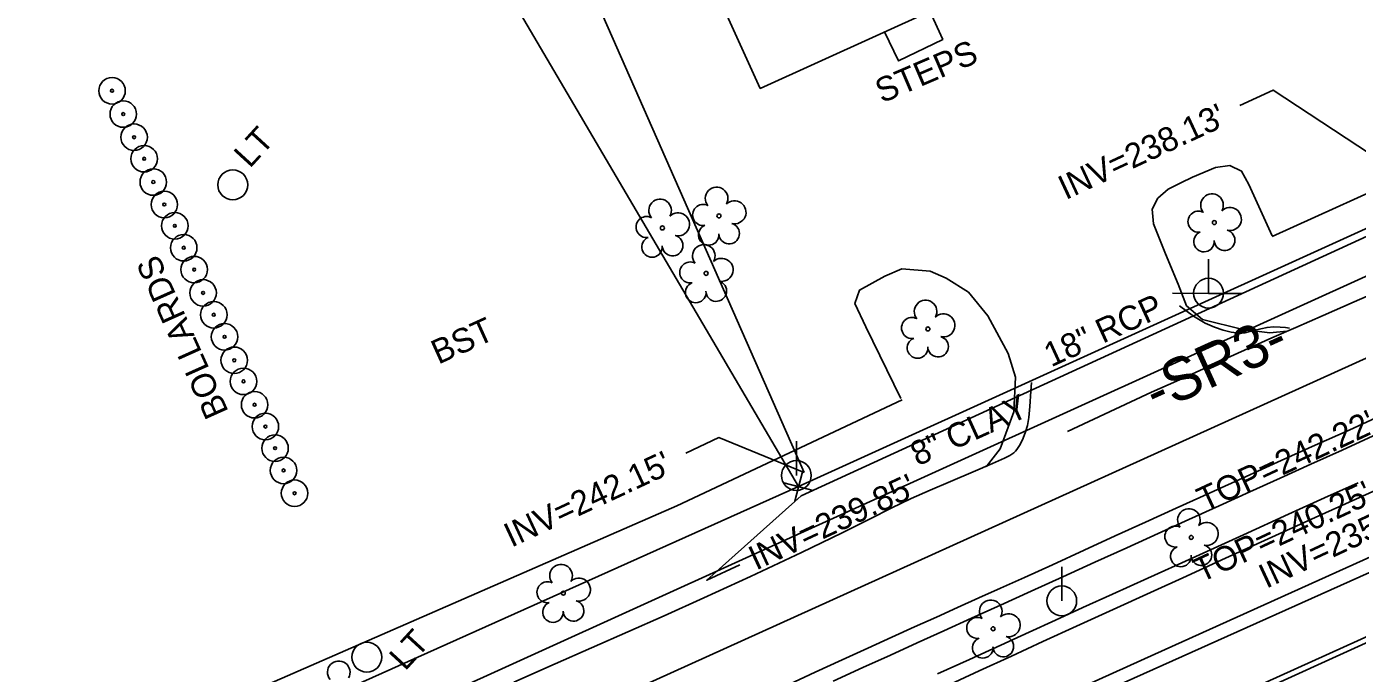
# Model space of a CAD drawing. Extents: x 2100323 to 2109811, y 740376 to 749755.
# Drawn here: x 2107207.7 to 2107426.4, y 745934.6 to 746040.9 of the extents above; entities that cross this region are included whole.
import ezdxf

# ---------------------------------------------------------------- set-up
doc = ezdxf.new("R2010")
doc.units = 0
for name, color, linetype in [('Exist Building', 7, 'Continuous'), ('Exist Horizontal Alignment', 7, 'Continuous'), ('Exist Horizontal Alignment Direction Label', 7, 'Continuous'), ('Exist Other Culture Located Object CELL', 7, 'Continuous'), ('Exist Other Culture Located Object Text', 7, 'Continuous'), ('Exist Property Corner CELL', 7, 'Continuous'), ('Exist Property Line', 7, 'Continuous'), ('Exist Right of Way Line', 7, 'Continuous'), ('Exist Roads Change in Surface', 7, 'Continuous'), ('Exist Roads Change in Surface Text', 7, 'Continuous'), ('Exist Roads Curbs', 7, 'Continuous'), ('Exist Roads EOP', 7, 'Continuous'), ('Exist Roads EOP Other', 7, 'Continuous'), ('Exist Roads EOP Other Text', 7, 'Continuous'), ('Exist Roads EOT', 7, 'Continuous'), ('Exist Structure Minor Catch Basin Top Elevation', 7, 'Continuous'), ('Exist Structure Minor Pipes RCP 12 Inch', 7, 'Continuous'), ('Exist Structure Minor Pipes RCP 12 Inch Invert', 7, 'Continuous'), ('Exist Structure Minor Pipes RCP 12 Inch Leader', 7, 'Continuous'), ('Exist Structure Minor Pipes RCP 18 Inch', 7, 'Continuous'), ('Exist Structure Minor Pipes RCP 18 Inch Invert', 7, 'Continuous'), ('Exist Structure Minor Pipes RCP 18 Inch Leader', 7, 'Continuous'), ('Exist Structure Minor Pipes RCP 18 Inch Text', 7, 'Continuous'), ('Exist Structure Minor Pipes RCP 30 Inch Invert', 7, 'Continuous'), ('Exist Utilities Other Pole CELL', 7, 'Continuous'), ('Exist Utilities Other Pole Text', 7, 'Continuous'), ('Exist Utilities Power Joint Use Telephone CELL', 7, 'Continuous'), ('Exist Utilities Power Pole CELL', 7, 'Continuous'), ('Exist Utilities Sanitary Sewer UG Line', 7, 'Continuous'), ('Exist Utilities Sanitary Sewer UG Line Text', 7, 'Continuous'), ('Exist Utilities Water UG Line SUE LOS B', 7, 'Continuous'), ('Exist Vegetation Tree CELL', 7, 'Continuous')]:
    doc.layers.add(name, color=color, linetype=linetype)

msp = doc.modelspace()

# ---------------------------------------------------------------- linework, layer by layer
at = {"layer": 'Exist Building'}
msp.add_lwpolyline([(2107271.92, 746149.13), (2107342.67, 746181.32), (2107330.45, 746208.17), (2107410.89, 746244.77), (2107415.84, 746233.89), (2107425.3, 746238.2), (2107424.43, 746240.13), (2107442.95, 746248.56), (2107457.54, 746216.5), (2107439.09, 746208.11), (2107431.67, 746224.41), (2107422.5, 746220.24), (2107453.22, 746152.72), (2107447.41, 746150.07), (2107472.47, 746095), (2107414.85, 746068.78), (2107413.39, 746071.99), (2107374.99, 746054.52), (2107375.94, 746052.43), (2107328.29, 746030.75), (2107303.65, 746084.91), (2107301.57, 746083.97)], close=True, dxfattribs=at)
at = {"layer": 'Exist Horizontal Alignment'}
for p, q in [((2107193.08, 745880.1), (2107624.63, 746075.49)), ((2107195.48, 745833.93), (2107506.76, 745975.47))]:
    msp.add_line(p, q, dxfattribs=at)
msp.add_arc((2108313.04, 744202.32), 1909.86, 114.45205, 140.95358, dxfattribs=at)
at = {"layer": 'Exist Other Culture Located Object CELL'}
for centre, radius in [((2107221.73, 746030.35), 2.18), ((2107221.73, 746030.35), 0.24), ((2107223.58, 746026.52), 2.18), ((2107223.58, 746026.52), 0.24), ((2107225.36, 746022.71), 2.18), ((2107227.01, 746019.18), 2.18), ((2107225.36, 746022.71), 0.24), ((2107227.01, 746019.18), 0.24), ((2107228.52, 746015.35), 2.18), ((2107228.52, 746015.35), 0.24), ((2107230.33, 746011.65), 2.18), ((2107230.33, 746011.65), 0.24), ((2107232.05, 746008.15), 2.18), ((2107232.05, 746008.15), 0.24), ((2107233.52, 746004.55), 2.18), ((2107233.52, 746004.55), 0.24), ((2107235.24, 746000.95), 2.18), ((2107235.24, 746000.95), 0.24), ((2107236.7, 745997.12), 2.18), ((2107236.7, 745997.12), 0.24), ((2107238.46, 745993.53), 2.18), ((2107238.46, 745993.53), 0.24), ((2107240.23, 745989.9), 2.18), ((2107240.23, 745989.9), 0.24), ((2107241.82, 745986.04), 2.18), ((2107243.34, 745982.58), 2.18), ((2107241.82, 745986.04), 0.24), ((2107243.34, 745982.58), 0.24), ((2107245.17, 745978.74), 2.18), ((2107245.17, 745978.74), 0.24), ((2107246.94, 745975.15), 2.18), ((2107246.94, 745975.15), 0.24), ((2107248.53, 745971.59), 2.18), ((2107248.53, 745971.59), 0.24), ((2107249.93, 745967.94), 2.18), ((2107249.93, 745967.94), 0.24), ((2107251.74, 745964.19), 2.18), ((2107251.74, 745964.19), 0.24)]:
    msp.add_circle(centre, radius, dxfattribs=at)
at = {"layer": 'Exist Property Corner CELL'}
msp.add_line((2107334.58, 745965.29), (2107334.58, 745965.29), dxfattribs=at)
msp.add_lwpolyline([(2107337, 745964.66), (2107332.16, 745965.92), (2107334.58, 745965.29), (2107333.95, 745962.87), (2107335.21, 745967.71)], dxfattribs=at)
at = {"layer": 'Exist Property Line'}
msp.add_line((2107162.03, 746258.75), (2107334.58, 745965.29), dxfattribs=at)
at = {"layer": 'Exist Right of Way Line'}
for q in [(2107625.91, 746097.76), (2107170.63, 745891.87)]:
    msp.add_line((2107334.58, 745965.29), q, dxfattribs=at)
at = {"layer": 'Exist Roads Change in Surface'}
msp.add_lwpolyline([(2107348.74, 746040.05), (2107350.99, 746035.25), (2107358.3, 746038.78), (2107356.16, 746043.43)], dxfattribs=at)
at = {"layer": 'Exist Roads Curbs'}
for points in [[(2107429.04, 745973.6), (2107423.92, 745971.29), (2107418.82, 745968.98), (2107413.76, 745966.69), (2107408.75, 745964.41), (2107403.74, 745962.14), (2107398.75, 745959.87), (2107393.7, 745957.57), (2107388.54, 745955.22), (2107383.29, 745952.83), (2107378.05, 745950.45), (2107372.83, 745948.09), (2107367.77, 745945.81), (2107363, 745943.64), (2107358.48, 745941.59), (2107354.06, 745939.57), (2107349.69, 745937.58), (2107345.17, 745935.53), (2107340.28, 745933.32)], [(2107357.42, 745934.48), (2107362.69, 745936.88), (2107367.85, 745939.23), (2107372.52, 745941.36), (2107376.81, 745943.32), (2107381.34, 745945.38), (2107386.2, 745947.59), (2107391.99, 745950.21), (2107399.29, 745953.53), (2107407.74, 745957.37), (2107415.11, 745960.72), (2107421.04, 745963.42), (2107426.57, 745965.92)]]:
    msp.add_lwpolyline(points, dxfattribs=at)
at = {"layer": 'Exist Roads EOP'}
for points in [[(2107378.8, 745974.33), (2107386.64, 745978), (2107392.62, 745980.78), (2107396.69, 745982.63), (2107400.55, 745984.39), (2107404.5, 745986.18), (2107408.47, 745987.96), (2107412.39, 745989.71), (2107416.34, 745991.44), (2107420.81, 745993.41), (2107425.91, 745995.65), (2107431.46, 745998.09)], [(2107397.22, 745994.99), (2107399.51, 745993.32), (2107401.41, 745992.17), (2107402.94, 745991.5), (2107404.36, 745991.02), (2107405.72, 745990.67), (2107406.94, 745990.49), (2107407.47, 745990.48), (2107407.95, 745990.53), (2107408.78, 745990.75), (2107409.66, 745990.99), (2107410.6, 745991.24), (2107411.61, 745991.44), (2107412.68, 745991.53), (2107413.76, 745991.51), (2107414.63, 745991.44), (2107415.27, 745991.3)], [(2107287.76, 745933.12), (2107294.55, 745936.15), (2107300.57, 745938.8), (2107306.5, 745941.41), (2107312.47, 745944.05), (2107319.03, 745946.99), (2107326.69, 745950.51), (2107335.07, 745954.44), (2107341.76, 745957.66), (2107346.35, 745959.99), (2107349.8, 745961.76), (2107353.07, 745963.31), (2107356.2, 745964.69), (2107359.58, 745966.14), (2107363.27, 745967.71), (2107366.49, 745969.09), (2107368.46, 745969.96), (2107369.33, 745970.4), (2107369.95, 745970.85), (2107370.22, 745971.1), (2107370.47, 745971.37), (2107370.93, 745972.05), (2107371.4, 745972.97), (2107371.86, 745974.11), (2107372.21, 745975.35), (2107372.43, 745976.66), (2107372.59, 745978.42), (2107372.76, 745980.97), (2107372.85, 745982.37)], [(2107332.99, 745932.77), (2107337.32, 745934.75), (2107341.75, 745936.79), (2107345.97, 745938.72), (2107349.92, 745940.52), (2107353.65, 745942.21), (2107357.25, 745943.83), (2107360.72, 745945.4), (2107364.23, 745946.97), (2107367.79, 745948.56), (2107371.72, 745950.32), (2107376.33, 745952.43), (2107381.52, 745954.81), (2107386.64, 745957.16), (2107391.59, 745959.42), (2107396.67, 745961.74), (2107402.22, 745964.26), (2107408.15, 745966.94), (2107413.93, 745969.56), (2107419.5, 745972.07), (2107425.08, 745974.58), (2107430.89, 745977.22)], [(2107430.07, 745964.95), (2107419.52, 745960.2), (2107411.19, 745956.42), (2107404.19, 745953.24), (2107398.33, 745950.57), (2107392.43, 745947.89), (2107386.3, 745945.09), (2107380.29, 745942.34), (2107374.75, 745939.8), (2107369.6, 745937.42), (2107364.3, 745934.97), (2107358.75, 745932.43)]]:
    msp.add_lwpolyline(points, dxfattribs=at)
at = {"layer": 'Exist Roads EOP Other'}
for points in [[(2107397.01, 745998.57), (2107394.91, 746003.54), (2107392.93, 746008.5), (2107392.7, 746010.86), (2107393.63, 746012.68), (2107395.33, 746014.17), (2107397.45, 746015.21), (2107399.35, 746016.13), (2107403.11, 746017.75), (2107405.47, 746018.06), (2107407.41, 746017.12), (2107408.61, 746014.95), (2107412.46, 746006.51)], [(2107412.46, 746006.41), (2107436.4, 746017.26)], [(2107351.41, 745979.74), (2107345.64, 745991.53), (2107343.86, 745995.36), (2107344.62, 745997.58), (2107348.77, 745999.85), (2107351.55, 746001.06), (2107356.21, 746000.7), (2107358.86, 745999.57), (2107362.52, 745997.24), (2107365.69, 745993.37), (2107369.06, 745987.14)], [(2107414.83, 745990.85), (2107412.07, 745990.53), (2107407.62, 745991.08), (2107401.01, 745992.77), (2107398.38, 745995.02), (2107397.01, 745998.57)], [(2107365.4, 745968.51), (2107367.71, 745971.47), (2107369.98, 745977.57), (2107370.25, 745983.28), (2107369.06, 745987.14)], [(2107351.63, 745979.55), (2107314.56, 745962.09), (2107167.96, 745898.1)]]:
    msp.add_lwpolyline(points, dxfattribs=at)
at = {"layer": 'Exist Roads EOT'}
for points in [[(2107429.09, 745953.94), (2107393.17, 745937.74), (2107356.94, 745921.32), (2107320.83, 745904.91), (2107284.41, 745888.26), (2107248.26, 745871.73), (2107213.17, 745855.77), (2107203.01, 745851), (2107193.82, 745846.76), (2107185.23, 745842.61), (2107177.33, 745838.75), (2107170.03, 745835.15), (2107163.39, 745831.77), (2107156.56, 745828.2), (2107148.85, 745824.13), (2107139.44, 745818.93)], [(2107434.59, 745943.57), (2107398.12, 745927.11), (2107363.3, 745911.29), (2107327.26, 745894.86), (2107290.32, 745878.14), (2107254.25, 745861.8), (2107217.52, 745845.15), (2107183.35, 745828.91), (2107148.35, 745811.04), (2107112.29, 745790.72), (2107077.58, 745769.65)]]:
    msp.add_lwpolyline(points, dxfattribs=at)
at = {"layer": 'Exist Structure Minor Pipes RCP 12 Inch'}
msp.add_line((2107257.69, 746144.13), (2107335.51, 745967.62), dxfattribs=at)
at = {"layer": 'Exist Structure Minor Pipes RCP 12 Inch Leader'}
msp.add_lwpolyline([(2107335.51, 745967.62), (2107321.48, 745973.33), (2107316.04, 745970.79)], dxfattribs=at)
at = {"layer": 'Exist Structure Minor Pipes RCP 18 Inch'}
msp.add_line((2107440.44, 746012.14), (2107335.02, 745963.75), dxfattribs=at)
at = {"layer": 'Exist Structure Minor Pipes RCP 18 Inch Leader'}
for points in [[(2107440.44, 746012.14), (2107412.59, 746030.45), (2107407.15, 746027.92)], [(2107335.02, 745963.75), (2107319.5, 745949.89), (2107324.93, 745952.43)]]:
    msp.add_lwpolyline(points, dxfattribs=at)
at = {"layer": 'Exist Utilities Other Pole CELL'}
for centre in [(2107241.58, 746014.88), (2107263.62, 745937.24)]:
    msp.add_circle(centre, 2.46, dxfattribs=at)
at = {"layer": 'Exist Utilities Power Joint Use Telephone CELL'}
msp.add_line((2107401.98, 745997.06), (2107401.98, 745997.06), dxfattribs=at)
msp.add_lwpolyline([(2107396.04, 745997.06), (2107407.38, 745997.02), (2107401.98, 745997.04), (2107401.98, 746002.68)], dxfattribs=at)
msp.add_circle((2107401.98, 745997.07), 2.45, dxfattribs=at)
at = {"layer": 'Exist Utilities Power Pole CELL'}
for p, q in [((2107334.23, 745967.1), (2107334.23, 745972.72)), ((2107334.23, 745967.1), (2107334.23, 745967.1)), ((2107377.85, 745946.49), (2107377.85, 745952.11)), ((2107377.85, 745946.49), (2107377.85, 745946.49))]:
    msp.add_line(p, q, dxfattribs=at)
for centre in [(2107334.23, 745967.1), (2107377.85, 745946.49)]:
    msp.add_circle(centre, 2.45, dxfattribs=at)
at = {"layer": 'Exist Utilities Sanitary Sewer UG Line'}
msp.add_line((2107548.73, 746054.74), (2107163.92, 745880), dxfattribs=at)
at = {"layer": 'Exist Utilities Water UG Line SUE LOS B'}
msp.add_lwpolyline([(2106857.8, 745693.2), (2106865.2, 745693.25), (2106888.06, 745692.58), (2106920.27, 745693.17), (2106957.43, 745695.54), (2106970.04, 745707.19), (2106984.66, 745720.95), (2107009.07, 745740.54), (2107055.91, 745772.36), (2107107.18, 745803.22), (2107170.55, 745837.94), (2107234.22, 745867.57), (2107334.45, 745909.01), (2107454.48, 745962.85), (2107546.22, 746004.77), (2107586.83, 746022.82), (2107661.24, 746057.67), (2107743.47, 746093.67), (2107900.91, 746164.78), (2108010.65, 746215.64)], dxfattribs=at)
at = {"layer": 'Exist Vegetation Tree CELL'}
for p, q in [((2107321.5, 746009.78), (2107321.5, 746009.78)), ((2107402.93, 746008.68), (2107402.93, 746008.68)), ((2107312.2, 746007.8), (2107312.2, 746007.8)), ((2107319.39, 746000.33), (2107319.39, 746000.33)), ((2107355.84, 745991.19), (2107355.84, 745991.19)), ((2107399.13, 745956.92), (2107399.13, 745956.92)), ((2107295.92, 745947.76), (2107295.92, 745947.76)), ((2107366.57, 745941.9), (2107366.57, 745941.9))]:
    msp.add_line(p, q, dxfattribs=at)
for centre in [(2107321.5, 746009.78), (2107402.93, 746008.68), (2107312.2, 746007.8), (2107319.39, 746000.33), (2107355.84, 745991.19), (2107399.13, 745956.92), (2107295.92, 745947.76), (2107366.57, 745941.9)]:
    msp.add_circle(centre, 0.326, dxfattribs=at)
for centre, radius, start, end in [((2107321.12, 746012.65), 1.86, 330.1651, 219.7134), ((2107402.55, 746011.55), 1.86, 330.1651, 219.7134), ((2107311.82, 746010.67), 1.86, 330.1651, 219.7134), ((2107318.9, 746009.93), 1.73, 62.6636, 279.3457), ((2107324.05, 746010.37), 1.9, 257.1011, 134.1999), ((2107400.33, 746008.83), 1.73, 62.6636, 279.3457), ((2107405.48, 746009.27), 1.9, 257.1011, 134.1999), ((2107309.6, 746007.95), 1.73, 62.6636, 279.3457), ((2107314.75, 746008.39), 1.9, 257.1011, 134.1999), ((2107319.8, 746006.66), 1.69, 111.5671, 6.231), ((2107323.17, 746006.88), 1.7, 181.2822, 74.56), ((2107310.5, 746004.68), 1.69, 111.5671, 6.231), ((2107313.88, 746004.9), 1.7, 181.2822, 74.56), ((2107401.23, 746005.56), 1.69, 111.5671, 6.231), ((2107404.61, 746005.78), 1.7, 181.2822, 74.56), ((2107319.01, 746003.2), 1.86, 330.1651, 219.7134), ((2107316.79, 746000.48), 1.73, 62.6636, 279.3457), ((2107321.94, 746000.91), 1.9, 257.1011, 134.1999), ((2107317.69, 745997.2), 1.69, 111.5671, 6.231), ((2107321.06, 745997.43), 1.7, 181.2822, 74.56), ((2107355.46, 745994.07), 1.86, 330.1651, 219.7134), ((2107353.24, 745991.35), 1.73, 62.6636, 279.3457), ((2107358.39, 745991.78), 1.9, 257.1011, 134.1999), ((2107354.14, 745988.07), 1.69, 111.5671, 6.231), ((2107357.52, 745988.29), 1.7, 181.2822, 74.56), ((2107398.75, 745959.79), 1.86, 330.1651, 219.7134), ((2107396.53, 745957.07), 1.73, 62.6636, 279.3457), ((2107401.68, 745957.5), 1.9, 257.1011, 134.1999), ((2107397.43, 745953.79), 1.69, 111.5671, 6.231), ((2107400.81, 745954.02), 1.7, 181.2822, 74.56), ((2107295.54, 745950.63), 1.86, 330.1651, 219.7134), ((2107293.31, 745947.91), 1.73, 62.6636, 279.3457), ((2107298.47, 745948.35), 1.9, 257.1011, 134.1999), ((2107294.22, 745944.64), 1.69, 111.5671, 6.231), ((2107297.59, 745944.86), 1.7, 181.2822, 74.56), ((2107366.18, 745944.77), 1.86, 330.1651, 219.7134), ((2107363.96, 745942.05), 1.73, 62.6636, 279.3457), ((2107369.12, 745942.49), 1.9, 257.1011, 134.1999), ((2107368.24, 745939), 1.7, 181.2822, 74.56), ((2107364.87, 745938.78), 1.69, 111.5671, 6.231), ((2107259, 745934.75), 1.86, 330.1651, 219.7134)]:
    msp.add_arc(centre, radius, start, end, dxfattribs=at)

# ---------------------------------------------------------------- texts
at = {"layer": 'Exist Horizontal Alignment Direction Label'}
msp.add_text('-SR3-', height=7, rotation=24.3596, dxfattribs=at).set_placement((2107393.33, 745977.35))
at = {"layer": 'Exist Other Culture Located Object Text'}
msp.add_text('BOLLARDS', height=4, rotation=114.15, dxfattribs=at).set_placement((2107240.95, 745977.59))
at = {"layer": 'Exist Roads Change in Surface Text'}
msp.add_text('STEPS', height=4, rotation=23.253, dxfattribs=at).set_placement((2107348.29, 746028.25))
at = {"layer": 'Exist Roads EOP Other Text'}
msp.add_text('BST', height=4, rotation=24.3849, dxfattribs=at).set_placement((2107275.38, 745985.31))
at = {"layer": 'Exist Structure Minor Catch Basin Top Elevation'}
for s, p in [("TOP=242.22'", (2107401.29, 745961.08)), ("TOP=240.25'", (2107400.74, 745949.44))]:
    msp.add_text(s, height=4, rotation=25, dxfattribs=at).set_placement(p)
at = {"layer": 'Exist Structure Minor Pipes RCP 12 Inch Invert'}
msp.add_text("INV=242.15'", height=4, rotation=25, dxfattribs=at).set_placement((2107287.38, 745955.22))
at = {"layer": 'Exist Structure Minor Pipes RCP 18 Inch Invert'}
for s, p in [("INV=238.13'", (2107378.49, 746012.35)), ("INV=239.85'", (2107327.59, 745951.46))]:
    msp.add_text(s, height=4, rotation=25, dxfattribs=at).set_placement(p)
at = {"layer": 'Exist Structure Minor Pipes RCP 18 Inch Text'}
msp.add_text('18" RCP', height=4, rotation=24.6543, dxfattribs=at).set_placement((2107376.11, 745984.86))
at = {"layer": 'Exist Structure Minor Pipes RCP 30 Inch Invert'}
msp.add_text("INV=235.34'", height=4, rotation=25, dxfattribs=at).set_placement((2107411.46, 745948.46))
at = {"layer": 'Exist Utilities Other Pole Text'}
for p in [(2107244.38, 746017.48), (2107269.91, 745934.85)]:
    msp.add_text('LT', height=4, rotation=47.5084, dxfattribs=at).set_placement(p)
at = {"layer": 'Exist Utilities Sanitary Sewer UG Line Text'}
msp.add_text('8" CLAY', height=4, rotation=24.4228, dxfattribs=at).set_placement((2107354.16, 745968.58))

doc.saveas('drawing.dxf')
